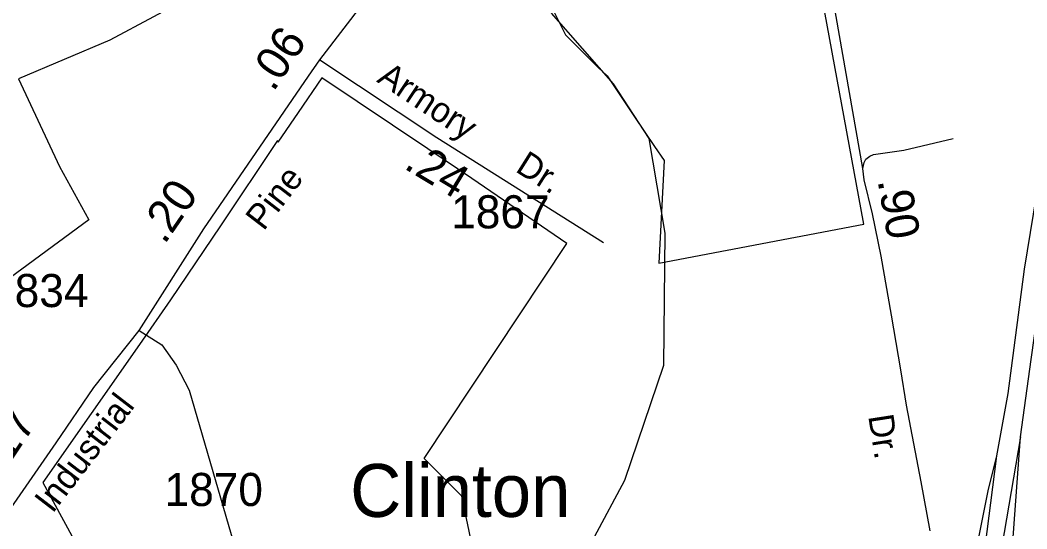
# Model space of a CAD drawing. Extents: x 2093524 to 2270757, y 289120 to 570408.
# Drawn here: x 2195871 to 2199676, y 462900 to 464821 of the extents above; entities that cross this region are included whole.
import ezdxf

# ---------------------------------------------------------------- set-up
doc = ezdxf.new("R2010")
doc.units = 0
for name, color, linetype in [('Exist Boundary Political City Limit New', 7, 'Continuous'), ('Exist Boundary Political City Limit New Hole', 7, 'Continuous'), ('Exist Civil Demographics City Label', 7, 'Continuous'), ('Exist Hydrographic Creek Single Shore', 7, 'Continuous'), ('Exist Road Non-System Type 51', 7, 'Continuous'), ('Exist Road Primary US Divided Attributed', 7, 'Continuous'), ('Exist Road Primary US Ramp 1 Lane  Attributed', 7, 'Continuous'), ('Exist Road Secondary Mileage Hundredths English Label', 7, 'Continuous'), ('Exist Road Secondary Type 51 Attributed', 7, 'Continuous'), ('Exist Road Secondary Type 51 Label', 7, 'Continuous'), ('Exist Road Secondary Type 51 Number Label', 7, 'Continuous'), ('Map Preparation Boundary City Limit Buffer Line', 7, 'Continuous')]:
    doc.layers.add(name, color=color, linetype=linetype)

msp = doc.modelspace()

# ---------------------------------------------------------------- linework, layer by layer
at = {"layer": 'Exist Boundary Political City Limit New'}
msp.add_lwpolyline([(2196566.2, 464934.2), (2196540, 464923), (2196209.8, 464745.3), (2195865, 464599.6), (2196020, 464268.7), (2196130.8, 464067.2), (2195761.8, 463796.4)], dxfattribs=at)
at = {"layer": 'Exist Boundary Political City Limit New Hole'}
for points in [[(2198089.5, 464610.5), (2198192.8, 464456.2), (2198268.8, 464344.5), (2198305, 464291.4), (2198285, 463903.6), (2199060.5, 464050.3), (2198875.5, 465051.1), (2198534.8, 464984.1), (2198064.2, 464894.6), (2197884.5, 464861.6), (2197932.8, 464766.1), (2197988.8, 464709.2), (2198054.5, 464644.2), (2198089.5, 464610.5)], [(2197411.8, 464335.1), (2197012, 464604.1), (2196922.2, 464472.7), (2196845.5, 464360.6), (2196844, 464366.6), (2196629, 464044.9), (2196439.2, 463764.6), (2196322.2, 463596.3), (2195957.2, 463074.7), (2196183.8, 462658.5)], [(2197586.2, 462807.3), (2197541, 463023.2), (2197486.8, 463077.8), (2197398.5, 463165.1), (2197937, 463978.2), (2197578.2, 464222.8), (2197411.8, 464335.1)]]:
    msp.add_lwpolyline(points, dxfattribs=at)
at = {"layer": 'Exist Hydrographic Creek Single Shore'}
msp.add_lwpolyline([(2197786.1, 459671.8), (2197844.5, 459772.1), (2197968.5, 459987.4), (2197911.2, 460173.3), (2197824.3, 460657.2), (2197799.3, 460680.7), (2197629.3, 461189.2), (2197511.2, 461463.8), (2197484.1, 461638.2), (2197491.3, 461838.1), (2197589.3, 462105.2), (2197844.2, 462572.4), (2197927.2, 462656), (2198157.3, 463084.3), (2198304.1, 463517.7), (2198309.3, 464016.2), (2198248.1, 464374.9), (2198114.2, 464581), (2197879.3, 464848)], dxfattribs=at)
at = {"layer": 'Exist Road Non-System Type 51'}
msp.add_lwpolyline([(2199055.6, 464260.9), (2199060.8, 464283.8), (2199068, 464296.6), (2199083, 464308), (2199096.9, 464314), (2199210.7, 464330.7), (2199398.2, 464374.2)], dxfattribs=at)
at = {"layer": 'Exist Road Primary US Divided Attributed'}
for points in [[(2200514.1, 469444.9), (2200500.7, 469341.7), (2200451.3, 469034.5), (2200416.9, 468787.8), (2200376.6, 468529.9), (2200336.2, 468275.7), (2200286.9, 467935.6), (2200237.5, 467619.4), (2200203.2, 467422), (2200144.8, 467008.7), (2200083.5, 466589.3), (2200010.2, 466047.3), (2199944.7, 465659.1), (2199877.7, 465230.5), (2199811, 464766.2), (2199666.4, 463880.9), (2199603.6, 463411.5), (2199561.8, 463175.3)], [(2199651.5, 463247.8), (2199691.8, 463540.1), (2199751.6, 463960.2), (2199826.4, 464464), (2200004.3, 465633.9), (2200054.8, 466040.3), (2200128.4, 466462.2), (2200175.3, 466804.6), (2200232.8, 467152.8), (2200292.5, 467525.5), (2200334.2, 467821.5), (2200384.1, 468135.7), (2200431.9, 468460.3), (2200470, 468724), (2200512.1, 468976.4), (2200550.4, 469252.5), (2200575.2, 469397.8)], [(2199651.5, 463247.8), (2199573.2, 462783), (2199481.3, 462315.8), (2199441.6, 462112), (2199349.6, 461762.1), (2199293.7, 461578.1)], [(2199561.8, 463175.3), (2199509.1, 462771.1), (2199480.3, 462577.2), (2199447.7, 462388.9), (2199397.3, 462207.2), (2199358.4, 462057.7), (2199334.5, 461972.5), (2199245, 461652.9), (2199224.2, 461585.3)]]:
    msp.add_lwpolyline(points, dxfattribs=at)
at = {"layer": 'Exist Road Primary US Ramp 1 Lane  Attributed'}
for points in [[(2199636.6, 461530.9), (2199646.4, 461588.4), (2199636.6, 461717.1), (2199585.8, 462422.1), (2199584.2, 462541.3), (2199621.6, 462832.9), (2199651.5, 463247.8)], [(2199561.8, 463175.3), (2199528.9, 463043.7), (2199486.8, 462835.4), (2199422.8, 462571), (2199354, 462392.6), (2199302.6, 462286.4), (2199261.4, 462210.1), (2199202, 462123.7), (2199111, 461985.1), (2199018.9, 461844.2), (2198918.8, 461707.9), (2198879.5, 461643.7)]]:
    msp.add_lwpolyline(points, dxfattribs=at)
at = {"layer": 'Exist Road Secondary Type 51 Attributed'}
for points in [[(2197003.5, 464671.8), (2197676.7, 465547.6), (2197700.6, 465569.2)], [(2199310.5, 462892), (2199277.1, 463077.7), (2199221.3, 463367.5), (2199200.3, 463501), (2199165.1, 463706.8), (2199125.3, 463930.3), (2199092.4, 464090), (2199061.5, 464217.9), (2199055.6, 464260.9), (2198904.5, 465124.1)], [(2196321.3, 463649.2), (2196565.9, 464032.7), (2196961.5, 464609.3), (2197003.5, 464671.8)], [(2197003.5, 464671.8), (2197446.6, 464378.2), (2198075.6, 463981.4)], [(2195534.4, 462546.1), (2195655.3, 462716.9), (2196008.1, 463224.8), (2196150.2, 463434.2), (2196321.3, 463649.2)], [(2196321.3, 463649.2), (2196407.1, 463595.4), (2196461, 463517.6), (2196510.3, 463423.4), (2196876.6, 462164.6), (2197075.5, 461438.5)]]:
    msp.add_lwpolyline(points, dxfattribs=at)
at = {"layer": 'Map Preparation Boundary City Limit Buffer Line'}
for points in [[(2198089.5, 464610.5), (2198192.8, 464456.2), (2198268.8, 464344.5), (2198305, 464291.4), (2198285, 463903.6), (2199060.5, 464050.3), (2198875.5, 465051.1), (2198534.8, 464984.1), (2198064.2, 464894.6), (2197884.5, 464861.6), (2197932.8, 464766.1), (2197988.8, 464709.2), (2198054.5, 464644.2), (2198089.5, 464610.5)], [(2196566.2, 464934.2), (2196540, 464923), (2196209.8, 464745.3), (2195865, 464599.6), (2196020, 464268.7), (2196130.8, 464067.2), (2195761.8, 463796.4)], [(2197411.8, 464335.1), (2197012, 464604.1), (2196922.2, 464472.7), (2196845.5, 464360.6), (2196844, 464366.6), (2196629, 464044.9), (2196439.2, 463764.6), (2196322.2, 463596.3), (2195957.2, 463074.7), (2196183.8, 462658.5)], [(2197586.2, 462807.3), (2197541, 463023.2), (2197486.8, 463077.8), (2197398.5, 463165.1), (2197937, 463978.2), (2197578.2, 464222.8), (2197411.8, 464335.1)]]:
    msp.add_lwpolyline(points, dxfattribs=at)

# ---------------------------------------------------------------- texts
at = {"layer": 'Exist Civil Demographics City Label'}
msp.add_text('Clinton', height=200, dxfattribs=at).set_placement((2197118.7, 462944.9))
at = {"layer": 'Exist Road Secondary Mileage Hundredths English Label'}
for s, rotation, p in [('.06', 56.1976, (2196828.5, 464547.6)), ('.24', 328.859, (2197317.6, 464263.7)), ('.20', 55.5437, (2196417.1, 463971.3)), ('.90', 279.9314, (2199111.5, 464215.6)), ('.17', 56.1976, (2195808.1, 463109.7))]:
    msp.add_text(s, height=125, rotation=rotation, dxfattribs=at).set_placement(p)
at = {"layer": 'Exist Road Secondary Type 51 Label'}
for s, rotation, p in [('Armory', 326.4668, (2197215.7, 464590.2)), ('Dr.', 327.7558, (2197739.1, 464251.8)), ('Pine', 52.4531, (2196791.7, 464022.2)), ('Industrial', 52.4531, (2195993.8, 462955.1)), ('Dr.', 278.9106, (2199076.4, 463325.7))]:
    msp.add_text(s, height=95, rotation=rotation, dxfattribs=at).set_placement(p)
at = {"layer": 'Exist Road Secondary Type 51 Number Label'}
for s, p in [('1867', (2197500.6, 464034.9)), ('1834', (2195757.8, 463737.6)), ('1870', (2196417.2, 462986.1))]:
    msp.add_text(s, height=125, dxfattribs=at).set_placement(p)

doc.saveas('drawing.dxf')
